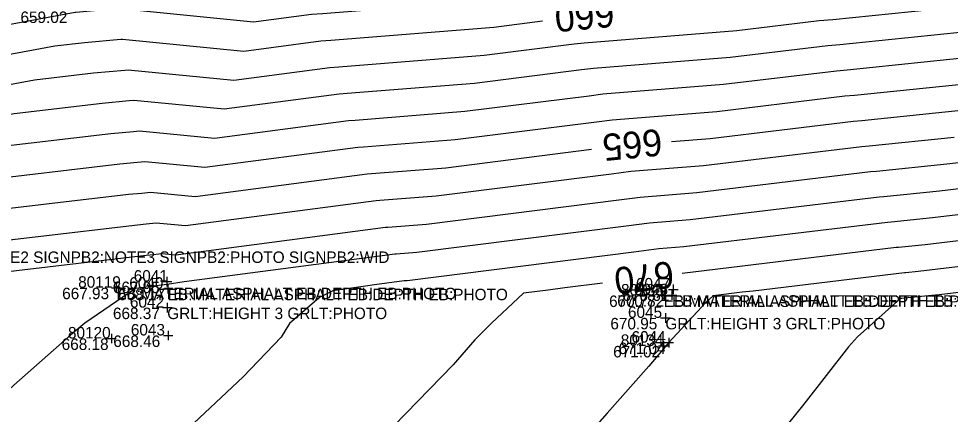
# Model space of a CAD drawing. Extents: x 2129350 to 2137777, y 657588 to 659885.
# Drawn here: x 2132247.8 to 2132345.2, y 658320.9 to 658362.3 of the extents above; entities that cross this region are included whole.
import ezdxf

# ---------------------------------------------------------------- set-up
doc = ezdxf.new("R2010")
doc.units = 0
for name, color, linetype in [('DT_X_Contour_Major', 7, 'Continuous'), ('DT_X_Contour_Minor', 7, 'Continuous'), ('SV_X_Shot_Marker', 7, 'Continuous'), ('SV_X_Text_Comment', 7, 'Continuous'), ('SV_X_Text_Elevation', 7, 'Continuous'), ('SV_X_Text_Name', 7, 'Continuous')]:
    doc.layers.add(name, color=color, linetype=linetype)

msp = doc.modelspace()

# ---------------------------------------------------------------- linework, layer by layer
at = {"layer": 'DT_X_Contour_Major'}
for points in [[(2132203.285, 658355.062), (2132219.517, 658354.532), (2132226.825, 658355.339), (2132229.19, 658355.284), (2132251.564, 658359.423), (2132254.674, 658359.789), (2132258.465, 658360.133), (2132258.646, 658360.154), (2132271.323, 658358.897), (2132279.382, 658359.952), (2132280.426, 658360.04), (2132297.488, 658361.394), (2132302.585, 658362.036)], [(2132346.384, 658352.669), (2132335.989, 658351.605), (2132335.105, 658351.534), (2132320.122, 658349.73), (2132316.064, 658349.405)], [(2132307.706, 658348.593), (2132292.453, 658346.67), (2132284.701, 658346.055), (2132284.227, 658346.015), (2132266.249, 658343.663), (2132261.585, 658344.125), (2132260.666, 658344.018), (2132259.288, 658343.892), (2132240.91, 658341.731), (2132234.843, 658340.608), (2132234.201, 658340.623), (2132213.083, 658338.292), (2132210.436, 658338.379), (2132208.54, 658338.095), (2132208.422, 658338.077)], [(2132363.541, 658341.141), (2132342.619, 658338.654), (2132339.808, 658338.367), (2132339.569, 658338.348), (2132317.203, 658335.654)], [(2132308.864, 658334.65), (2132304.915, 658334.152), (2132303.163, 658333.906), (2132300.586, 658333.575), (2132297.233, 658330.443), (2132295.514, 658328.709), (2132293.232, 658326.101), (2132285.807, 658318.478)]]:
    msp.add_lwpolyline(points, dxfattribs=at)
at = {"layer": 'DT_X_Contour_Minor'}
for points in [[(2132196.021, 658357.9), (2132199.52, 658358.424), (2132199.8, 658358.466), (2132220.804, 658357.78), (2132225.35, 658358.282), (2132228.06, 658358.219), (2132253.695, 658362.961), (2132253.751, 658362.968), (2132258.025, 658363.356), (2132258.058, 658363.36), (2132272.337, 658361.944), (2132278.414, 658362.739), (2132279.571, 658362.837), (2132298.494, 658364.338), (2132304.342, 658365.075), (2132304.986, 658365.156), (2132324.279, 658366.699), (2132329.748, 658367.358), (2132331.406, 658367.491), (2132350.903, 658369.486)], [(2132192.29, 658350.115), (2132202.527, 658351.647), (2132203.345, 658351.77), (2132218.23, 658351.284), (2132228.3, 658352.396), (2132230.321, 658352.348), (2132249.433, 658355.884), (2132255.597, 658356.609), (2132258.905, 658356.91), (2132259.234, 658356.949), (2132270.308, 658355.851), (2132280.351, 658357.165), (2132281.281, 658357.243), (2132296.481, 658358.449), (2132305.898, 658359.636), (2132306.936, 658359.766), (2132322.894, 658361.043), (2132331.534, 658362.083), (2132332.934, 658362.196), (2132349.397, 658363.88)], [(2132348.644, 658361.077), (2132333.697, 658359.548), (2132332.427, 658359.446), (2132322.201, 658358.214), (2132307.91, 658357.072), (2132306.676, 658356.916), (2132295.474, 658355.504), (2132282.136, 658354.446), (2132281.32, 658354.377), (2132269.293, 658352.804), (2132259.822, 658353.743), (2132259.345, 658353.687), (2132256.52, 658353.43), (2132247.302, 658352.346), (2132231.451, 658349.413), (2132229.775, 658349.453), (2132216.943, 658348.036), (2132205.118, 658348.422), (2132204.03, 658348.259), (2132190.424, 658346.222)], [(2132347.89, 658358.275), (2132334.461, 658356.9), (2132333.319, 658356.809), (2132321.508, 658355.386), (2132308.885, 658354.377), (2132307.454, 658354.196), (2132294.467, 658352.56), (2132282.991, 658351.649), (2132282.289, 658351.59), (2132268.279, 658349.757), (2132260.41, 658350.537), (2132259.785, 658350.464), (2132257.442, 658350.251), (2132245.172, 658348.808), (2132232.582, 658346.478), (2132231.251, 658346.51), (2132215.656, 658344.788), (2132206.89, 658345.074), (2132205.534, 658344.871), (2132188.558, 658342.329)], [(2132347.137, 658355.472), (2132335.225, 658354.253), (2132334.212, 658354.171), (2132320.815, 658352.558), (2132309.86, 658351.682), (2132308.232, 658351.477), (2132293.46, 658349.615), (2132283.846, 658348.852), (2132283.258, 658348.803), (2132267.264, 658346.71), (2132260.997, 658347.331), (2132260.225, 658347.241), (2132258.365, 658347.072), (2132243.041, 658345.269), (2132233.712, 658343.543), (2132232.726, 658343.566), (2132214.37, 658341.54), (2132208.663, 658341.727), (2132207.037, 658341.483), (2132186.693, 658338.437)], [(2132345.631, 658349.866), (2132336.753, 658348.958), (2132335.998, 658348.897), (2132319.43, 658346.901), (2132311.809, 658346.292), (2132309.788, 658346.037), (2132291.446, 658343.726), (2132285.556, 658343.258), (2132285.195, 658343.228), (2132265.234, 658340.616), (2132262.173, 658340.92), (2132261.106, 658340.795), (2132260.21, 658340.713), (2132238.779, 658338.192)], [(2132361.494, 658349.038), (2132344.878, 658347.063), (2132337.517, 658346.31), (2132336.891, 658346.26), (2132318.737, 658344.073), (2132312.784, 658343.597), (2132310.566, 658343.317), (2132290.439, 658340.781), (2132286.411, 658340.462), (2132286.164, 658340.441), (2132264.22, 658337.569), (2132262.761, 658337.714), (2132261.546, 658337.572), (2132261.133, 658337.534), (2132240.455, 658335.102), (2132239.811, 658335.023), (2132236.7, 658334.576), (2132235.01, 658334.339), (2132234.619, 658334.277), (2132229.997, 658330.498), (2132228.802, 658329.25), (2132222.358, 658323.218), (2132217.775, 658319)], [(2132362.177, 658346.405), (2132344.125, 658344.26), (2132338.281, 658343.662), (2132337.784, 658343.622), (2132318.044, 658341.245), (2132313.759, 658340.902), (2132311.344, 658340.598), (2132289.432, 658337.837), (2132287.265, 658337.665), (2132287.133, 658337.653), (2132265.088, 658334.769), (2132263.326, 658334.495), (2132262.68, 658334.416), (2132261.654, 658334.286), (2132260.312, 658334.12), (2132260.018, 658334.078), (2132254.712, 658330.46), (2132253.22, 658329.19), (2132247.262, 658323.959), (2132241.929, 658319.052)], [(2132362.859, 658343.773), (2132343.372, 658341.457), (2132339.045, 658341.015), (2132338.677, 658340.985), (2132317.351, 658338.416), (2132314.733, 658338.207), (2132312.122, 658337.878), (2132288.425, 658334.892), (2132288.12, 658334.868), (2132288.102, 658334.866), (2132285.002, 658334.46), (2132284.312, 658334.353), (2132280.663, 658333.83), (2132279.25, 658333.131), (2132276.105, 658330.412), (2132275.231, 658328.997), (2132271.259, 658324.857), (2132264.949, 658318.931)], [(2132364.224, 658338.508), (2132341.866, 658335.852), (2132340.572, 658335.719), (2132340.462, 658335.71), (2132324.633, 658333.804), (2132323.454, 658333.695), (2132320.434, 658333.311), (2132319.623, 658332.591), (2132315.796, 658328.421), (2132315.796, 658328.42), (2132315.793, 658328.417), (2132313.714, 658325.974), (2132309.355, 658321.059), (2132307.017, 658318.386)], [(2132364.906, 658335.876), (2132344.09, 658333.403), (2132343.693, 658333.378), (2132341.124, 658333.127), (2132340.173, 658333.039), (2132340.016, 658333.019), (2132335.521, 658329.027), (2132334.574, 658327.995), (2132329.908, 658321.992), (2132326.43, 658317.672)]]:
    msp.add_lwpolyline(points, dxfattribs=at)
at = {"layer": 'SV_X_Shot_Marker'}
for p, q in [((2132262.798, 658334.797), (2132263.798, 658334.797)), ((2132263.298, 658335.297), (2132263.298, 658334.297)), ((2132263.298, 658334.797), (2132263.298, 658334.797)), ((2132257.495, 658334.158), (2132258.495, 658334.158)), ((2132257.995, 658334.658), (2132257.995, 658333.658)), ((2132257.995, 658334.158), (2132257.995, 658334.158)), ((2132262.872, 658334.052), (2132263.872, 658334.052)), ((2132263.372, 658334.552), (2132263.372, 658333.552)), ((2132263.372, 658334.052), (2132263.372, 658334.052)), ((2132315.265, 658333.846), (2132315.265, 658332.846)), ((2132315.765, 658333.977), (2132316.765, 658333.977)), ((2132316.125, 658333.876), (2132316.125, 658332.876)), ((2132316.265, 658334.477), (2132316.265, 658333.477)), ((2132316.265, 658333.977), (2132316.265, 658333.977)), ((2132314.765, 658333.346), (2132315.765, 658333.346)), ((2132315.265, 658333.346), (2132315.265, 658333.346)), ((2132315.625, 658333.376), (2132316.625, 658333.376)), ((2132316.125, 658333.376), (2132316.125, 658333.376)), ((2132262.825, 658332.078), (2132263.825, 658332.078)), ((2132263.325, 658332.578), (2132263.325, 658331.578)), ((2132263.325, 658332.078), (2132263.325, 658332.078)), ((2132314.934, 658331.005), (2132315.934, 658331.005)), ((2132315.434, 658331.505), (2132315.434, 658330.505)), ((2132315.434, 658331.005), (2132315.434, 658331.005)), ((2132257.479, 658329.353), (2132257.479, 658328.353)), ((2132262.928, 658329.165), (2132263.928, 658329.165)), ((2132263.428, 658329.665), (2132263.428, 658328.665)), ((2132263.428, 658329.165), (2132263.428, 658329.165)), ((2132315.795, 658328.922), (2132315.795, 658327.922)), ((2132256.979, 658328.853), (2132257.979, 658328.853)), ((2132257.479, 658328.853), (2132257.479, 658328.853)), ((2132314.727, 658328.076), (2132315.727, 658328.076)), ((2132315.227, 658328.576), (2132315.227, 658327.576)), ((2132315.227, 658328.076), (2132315.227, 658328.076)), ((2132315.295, 658328.422), (2132316.295, 658328.422)), ((2132315.795, 658328.422), (2132315.795, 658328.422))]:
    msp.add_line(p, q, dxfattribs=at)

# ---------------------------------------------------------------- texts
at = {"layer": 'DT_X_Contour_Major'}
for s, rotation, p in [('660', 185.62959, (2132309.953, 658364.247)), ('665', 185.55203, (2132314.957, 658350.776)), ('670', 186.86566, (2132316.147, 658336.96))]:
    msp.add_text(s, height=2.8, rotation=rotation, dxfattribs=at).set_placement(p)
at = {"layer": 'SV_X_Text_Comment'}
for s, p in [('SIGNPB2:NOTE1 ADOPT A SIGNPB2:NOTE2 SIGNPB2:NOTE3 SIGNPB2:PHOTO SIGNPB2:WID', (2132215.415, 658336.747)), ('EB:MATERIAL ASPHALT EB:DEPTH EB:PHOTO', (2132257.995, 658332.958)), ('EB:MATERIAL ASPHALT EB:DEPTH EB:PHOTO', (2132263.372, 658332.852)), ('EB:MATERIAL ASPHALT EB:DEPTH EB:PHOTO', (2132315.265, 658332.146)), ('EB:MATERIAL ASPHALT EB:DEPTH EB:PHOTO', (2132316.125, 658332.176)), ('GRLT:HEIGHT 3 GRLT:PHOTO', (2132263.325, 658330.878)), ('GRLT:HEIGHT 3 GRLT:PHOTO', (2132315.434, 658329.805))]:
    msp.add_text(s, height=1.2, dxfattribs=at).set_placement(p)
at = {"layer": 'SV_X_Text_Elevation'}
for s, p in [('659.02', (2132247.973, 658361.827)), ('667.95', (2132257.639, 658333.597)), ('667.93', (2132252.336, 658332.958)), ('668.17', (2132258.186, 658332.852)), ('670.61', (2132310.945, 658332.777)), ('670.77', (2132309.549, 658332.146)), ('670.82', (2132310.399, 658332.176)), ('668.37', (2132257.647, 658330.878)), ('670.95', (2132309.68, 658329.805)), ('668.46', (2132257.684, 658327.965)), ('668.18', (2132252.283, 658327.653)), ('671.02', (2132309.974, 658326.876)), ('671.04', (2132310.542, 658327.222))]:
    msp.add_text(s, height=1.2, dxfattribs=at).set_placement(p)
at = {"layer": 'SV_X_Text_Name'}
for s, p in [('6041', (2132259.82, 658334.797)), ('80119', (2132254.009, 658334.158)), ('6040', (2132259.357, 658334.052)), ('6047', (2132312.354, 658333.977)), ('80135', (2132310.797, 658333.346)), ('6046', (2132312.138, 658333.376)), ('6042', (2132259.423, 658332.078)), ('6045', (2132311.523, 658331.005)), ('80120', (2132252.944, 658328.853)), ('6043', (2132259.517, 658329.165)), ('80134', (2132310.768, 658328.076)), ('6044', (2132311.893, 658328.422))]:
    msp.add_text(s, height=1.2, dxfattribs=at).set_placement(p)

doc.saveas('drawing.dxf')
